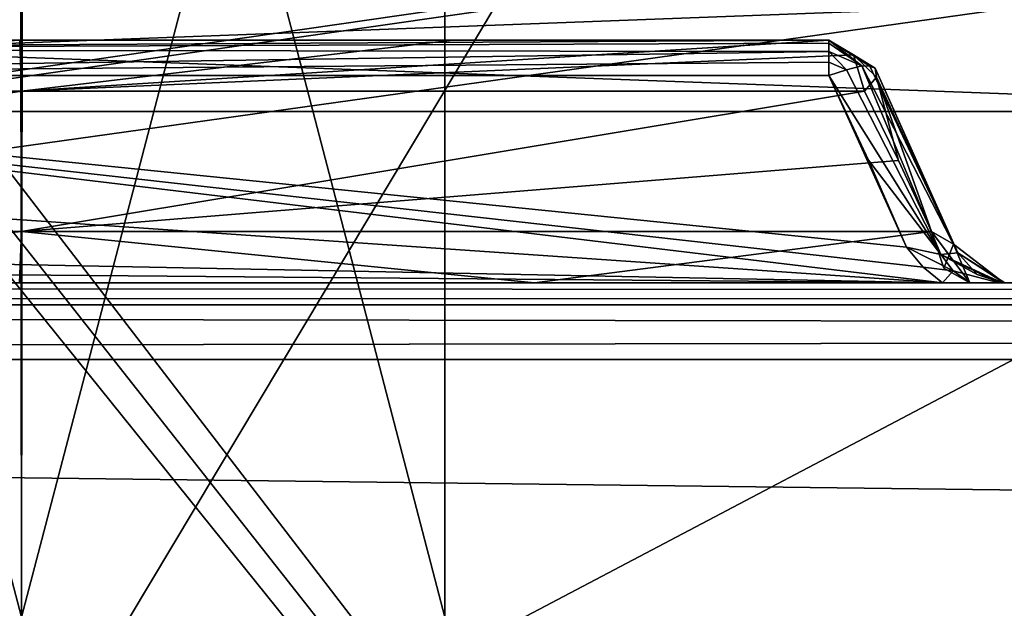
# Model space of a CAD drawing. Header units: inches. Extents: x -9.1 to 9.1, y -1.6 to 4.3.
# Tile 389 of 656: x -5.5 to -5.318, y -1.228 to -1.119. Entities that reach past the tile are written whole.
import ezdxf

# ---------------------------------------------------------------- set-up
doc = ezdxf.new("R2010")
doc.units = ezdxf.units.IN
doc.header["$LTSCALE"] = 65.185185
doc.header["$MEASUREMENT"] = 0
for name, color, linetype in [('11326', 7, 'CONTINUOUS'), ('11327', 7, 'CONTINUOUS'), ('11328', 7, 'CONTINUOUS'), ('11332', 7, 'CONTINUOUS'), ('11333', 7, 'CONTINUOUS'), ('11334', 7, 'CONTINUOUS'), ('11335', 7, 'CONTINUOUS'), ('11336', 7, 'CONTINUOUS'), ('11337', 7, 'CONTINUOUS'), ('11340', 7, 'CONTINUOUS'), ('11341', 7, 'CONTINUOUS'), ('11342', 7, 'CONTINUOUS'), ('11380', 7, 'CONTINUOUS'), ('11388', 7, 'CONTINUOUS'), ('11389', 7, 'CONTINUOUS'), ('11397', 7, 'CONTINUOUS'), ('12232', 7, 'CONTINUOUS'), ('12233', 7, 'CONTINUOUS'), ('12234', 7, 'CONTINUOUS'), ('12238', 7, 'CONTINUOUS'), ('12239', 7, 'CONTINUOUS'), ('12240', 7, 'CONTINUOUS'), ('12241', 7, 'CONTINUOUS'), ('12242', 7, 'CONTINUOUS'), ('12243', 7, 'CONTINUOUS'), ('12246', 7, 'CONTINUOUS'), ('12247', 7, 'CONTINUOUS'), ('12248', 7, 'CONTINUOUS'), ('12286', 7, 'CONTINUOUS'), ('12294', 7, 'CONTINUOUS'), ('12295', 7, 'CONTINUOUS'), ('12303', 7, 'CONTINUOUS'), ('440', 7, 'CONTINUOUS'), ('664', 7, 'CONTINUOUS'), ('6817', 7, 'CONTINUOUS'), ('6830', 7, 'CONTINUOUS'), ('7359', 7, 'CONTINUOUS'), ('7375', 7, 'CONTINUOUS'), ('7394', 7, 'CONTINUOUS'), ('7618', 7, 'CONTINUOUS'), ('9427', 7, 'CONTINUOUS'), ('9428', 7, 'CONTINUOUS'), ('9448', 7, 'CONTINUOUS'), ('9449', 7, 'CONTINUOUS')]:
    doc.layers.add(name, color=color, linetype=linetype)

msp = doc.modelspace()

# ---------------------------------------------------------------- linework, layer by layer
at = {"layer": '11326', "linetype": 'CONTINUOUS'}
for points in [[(-0.75158, -1.168, 0.38407), (-7.24842, -1.168, 0.38407), (-2.40485, -1.168, 1.57305), (-0.75158, -1.168, 0.38407)], [(-2.40485, -1.168, 1.57305), (-7.24842, -1.168, 0.38407), (-2.50037, -1.168, 1.55399), (-2.40485, -1.168, 1.57305)], [(-2.50037, -1.168, 1.55399), (-7.24842, -1.168, 0.38407), (-2.59553, -1.168, 1.57321), (-2.50037, -1.168, 1.55399)], [(-2.59553, -1.168, 1.57321), (-7.24842, -1.168, 0.38407), (-2.67596, -1.168, 1.62764), (-2.59553, -1.168, 1.57321)], [(-2.67596, -1.168, 1.62764), (-7.24842, -1.168, 0.38407), (-2.68223, -1.168, 1.63833), (-2.67596, -1.168, 1.62764)], [(-2.68223, -1.168, 1.63833), (-7.24842, -1.168, 0.38407), (-2.68241, -1.168, 1.64888), (-2.68223, -1.168, 1.63833)], [(-2.68241, -1.168, 1.64888), (-7.24842, -1.168, 0.38407), (-5.40485, -1.168, 1.57305), (-2.68241, -1.168, 1.64888)], [(-5.40485, -1.168, 1.57305), (-7.24842, -1.168, 0.38407), (-5.50037, -1.168, 1.55399), (-5.40485, -1.168, 1.57305)], [(-7.24842, -1.168, 3.21788), (-0.75158, -1.168, 3.21788), (-5.91136, -1.168, 1.8495), (-7.24842, -1.168, 3.21788)], [(-5.91136, -1.168, 1.8495), (-0.75158, -1.168, 3.21788), (-5.85532, -1.168, 1.82311), (-5.91136, -1.168, 1.8495)], [(-5.85532, -1.168, 1.82311), (-0.75158, -1.168, 3.21788), (-5.8506, -1.168, 1.81194), (-5.85532, -1.168, 1.82311)], [(-0.75158, -1.168, 3.21788), (-5.8489, -1.168, 1.80097), (-5.8506, -1.168, 1.81194), (-0.75158, -1.168, 3.21788)], [(-5.8489, -1.168, 1.80097), (-0.75158, -1.168, 3.21788), (-5.676, -1.168, 1.65463), (-5.8489, -1.168, 1.80097)], [(-5.676, -1.168, 1.65463), (-0.75158, -1.168, 3.21788), (-5.67082, -1.168, 1.65554), (-5.676, -1.168, 1.65463)], [(-0.75158, -1.168, 3.21788), (-5.32918, -1.168, 1.65554), (-5.67082, -1.168, 1.65554), (-0.75158, -1.168, 3.21788)], [(-5.32405, -1.168, 1.62762), (-2.68241, -1.168, 1.64888), (-5.40485, -1.168, 1.57305), (-5.32405, -1.168, 1.62762)], [(-5.32918, -1.168, 1.65554), (-0.75158, -1.168, 3.21788), (-5.32399, -1.168, 1.65462), (-5.32918, -1.168, 1.65554)], [(-5.31778, -1.168, 1.63819), (-2.68241, -1.168, 1.64888), (-5.32405, -1.168, 1.62762), (-5.31778, -1.168, 1.63819)], [(-5.32399, -1.168, 1.65462), (-0.75158, -1.168, 3.21788), (-5.31864, -1.168, 1.65207), (-5.32399, -1.168, 1.65462)], [(-5.31864, -1.168, 1.65207), (-0.75158, -1.168, 3.21788), (-5.31809, -1.168, 1.65052), (-5.31864, -1.168, 1.65207)], [(-5.31809, -1.168, 1.65052), (-0.75158, -1.168, 3.21788), (-5.31759, -1.168, 1.64888), (-5.31809, -1.168, 1.65052)], [(-5.31759, -1.168, 1.64888), (-2.68241, -1.168, 1.64888), (-5.31778, -1.168, 1.63819), (-5.31759, -1.168, 1.64888)]]:
    msp.add_3dface(points, dxfattribs=at)
at = {"layer": '11327', "linetype": 'CONTINUOUS'}
for points in [[(-5.33583, -1.16142, 1.65315), (-5.33272, -1.16512, 1.65449), (-5.32716, -1.16579, 1.65318), (-5.33583, -1.16142, 1.65315)], [(-5.33272, -1.16512, 1.65449), (-5.32918, -1.168, 1.65554), (-5.32716, -1.16579, 1.65318), (-5.33272, -1.16512, 1.65449)], [(-5.32918, -1.168, 1.65554), (-5.32399, -1.168, 1.65462), (-5.32716, -1.16579, 1.65318), (-5.32918, -1.168, 1.65554)], [(-5.32399, -1.168, 1.65462), (-5.31864, -1.168, 1.65207), (-5.32716, -1.16579, 1.65318), (-5.32399, -1.168, 1.65462)]]:
    msp.add_3dface(points, dxfattribs=at)
at = {"layer": '11328', "linetype": 'CONTINUOUS'}
for points in [[(-5.65726, -1.14555, 1.64737), (-5.32918, -1.168, 1.65554), (-5.64974, -1.12958, 1.64156), (-5.65726, -1.14555, 1.64737)], [(-5.32918, -1.168, 1.65554), (-5.33272, -1.16512, 1.65449), (-5.64974, -1.12958, 1.64156), (-5.32918, -1.168, 1.65554)], [(-5.64974, -1.12958, 1.64156), (-5.33583, -1.16142, 1.65315), (-5.35026, -1.12958, 1.64156), (-5.64974, -1.12958, 1.64156)], [(-5.33272, -1.16512, 1.65449), (-5.33583, -1.16142, 1.65315), (-5.64974, -1.12958, 1.64156), (-5.33272, -1.16512, 1.65449)], [(-5.35026, -1.12958, 1.64156), (-5.33583, -1.16142, 1.65315), (-5.34289, -1.14525, 1.64726), (-5.35026, -1.12958, 1.64156)], [(-5.66417, -1.16142, 1.65315), (-5.32918, -1.168, 1.65554), (-5.65726, -1.14555, 1.64737), (-5.66417, -1.16142, 1.65315)], [(-5.66728, -1.1651, 1.65449), (-5.32918, -1.168, 1.65554), (-5.66417, -1.16142, 1.65315), (-5.66728, -1.1651, 1.65449)], [(-5.67082, -1.168, 1.65554), (-5.32918, -1.168, 1.65554), (-5.66728, -1.1651, 1.65449), (-5.67082, -1.168, 1.65554)]]:
    msp.add_3dface(points, dxfattribs=at)
at = {"layer": '11332', "linetype": 'CONTINUOUS'}
for points in [[(-5.59553, -1.168, 1.57321), (-5.67596, -1.168, 1.62764), (-5.5, -1.15852, 1.56397), (-5.59553, -1.168, 1.57321)], [(-5.67596, -1.168, 1.62764), (-5.67103, -1.16525, 1.63246), (-5.5, -1.15852, 1.56397), (-5.67596, -1.168, 1.62764)], [(-5.67103, -1.16525, 1.63246), (-5.66882, -1.15852, 1.63463), (-5.5, -1.15852, 1.56397), (-5.67103, -1.16525, 1.63246)], [(-5.50037, -1.168, 1.55399), (-5.59553, -1.168, 1.57321), (-5.5, -1.15852, 1.56397), (-5.50037, -1.168, 1.55399)], [(-5.40485, -1.168, 1.57305), (-5.50037, -1.168, 1.55399), (-5.5, -1.15852, 1.56397), (-5.40485, -1.168, 1.57305)], [(-5.33118, -1.15852, 1.63463), (-5.40485, -1.168, 1.57305), (-5.5, -1.15852, 1.56397), (-5.33118, -1.15852, 1.63463)], [(-5.32405, -1.168, 1.62762), (-5.40485, -1.168, 1.57305), (-5.33118, -1.15852, 1.63463), (-5.32405, -1.168, 1.62762)], [(-5.32893, -1.16531, 1.63242), (-5.32405, -1.168, 1.62762), (-5.33118, -1.15852, 1.63463), (-5.32893, -1.16531, 1.63242)]]:
    msp.add_3dface(points, dxfattribs=at)
at = {"layer": '11333', "linetype": 'CONTINUOUS'}
for points in [[(-5.32893, -1.16531, 1.63242), (-5.33118, -1.15852, 1.63463), (-5.32713, -1.16086, 1.64053), (-5.32893, -1.16531, 1.63242)], [(-5.32405, -1.168, 1.62762), (-5.32893, -1.16531, 1.63242), (-5.32713, -1.16086, 1.64053), (-5.32405, -1.168, 1.62762)], [(-5.31778, -1.168, 1.63819), (-5.32405, -1.168, 1.62762), (-5.32713, -1.16086, 1.64053), (-5.31778, -1.168, 1.63819)], [(-5.32628, -1.16243, 1.64668), (-5.31778, -1.168, 1.63819), (-5.32713, -1.16086, 1.64053), (-5.32628, -1.16243, 1.64668)], [(-5.31759, -1.168, 1.64888), (-5.31778, -1.168, 1.63819), (-5.32628, -1.16243, 1.64668), (-5.31759, -1.168, 1.64888)], [(-5.3227, -1.16649, 1.64759), (-5.31759, -1.168, 1.64888), (-5.32628, -1.16243, 1.64668), (-5.3227, -1.16649, 1.64759)]]:
    msp.add_3dface(points, dxfattribs=at)
at = {"layer": '11334', "linetype": 'CONTINUOUS'}
for points in [[(-5.33583, -1.16142, 1.65315), (-5.32716, -1.16579, 1.65318), (-5.32947, -1.16274, 1.65179), (-5.33583, -1.16142, 1.65315)], [(-5.3227, -1.16649, 1.64759), (-5.32628, -1.16243, 1.64668), (-5.32947, -1.16274, 1.65179), (-5.3227, -1.16649, 1.64759)], [(-5.31864, -1.168, 1.65207), (-5.31809, -1.168, 1.65052), (-5.32947, -1.16274, 1.65179), (-5.31864, -1.168, 1.65207)], [(-5.32716, -1.16579, 1.65318), (-5.31864, -1.168, 1.65207), (-5.32947, -1.16274, 1.65179), (-5.32716, -1.16579, 1.65318)], [(-5.31809, -1.168, 1.65052), (-5.3227, -1.16649, 1.64759), (-5.32947, -1.16274, 1.65179), (-5.31809, -1.168, 1.65052)], [(-5.31809, -1.168, 1.65052), (-5.31759, -1.168, 1.64888), (-5.3227, -1.16649, 1.64759), (-5.31809, -1.168, 1.65052)]]:
    msp.add_3dface(points, dxfattribs=at)
at = {"layer": '11335', "linetype": 'CONTINUOUS'}
for points in [[(-5.35026, -1.12958, 1.64156), (-5.32947, -1.16274, 1.65179), (-5.34696, -1.12849, 1.64045), (-5.35026, -1.12958, 1.64156)], [(-5.34696, -1.12849, 1.64045), (-5.32947, -1.16274, 1.65179), (-5.3441, -1.12779, 1.63808), (-5.34696, -1.12849, 1.64045)], [(-5.3441, -1.12779, 1.63808), (-5.32628, -1.16243, 1.64668), (-5.34261, -1.12783, 1.636), (-5.3441, -1.12779, 1.63808)], [(-5.32947, -1.16274, 1.65179), (-5.32628, -1.16243, 1.64668), (-5.3441, -1.12779, 1.63808), (-5.32947, -1.16274, 1.65179)], [(-5.34261, -1.12783, 1.636), (-5.32628, -1.16243, 1.64668), (-5.34162, -1.12823, 1.63378), (-5.34261, -1.12783, 1.636)], [(-5.34162, -1.12823, 1.63378), (-5.32713, -1.16086, 1.64053), (-5.34139, -1.12989, 1.62875), (-5.34162, -1.12823, 1.63378)], [(-5.32628, -1.16243, 1.64668), (-5.32713, -1.16086, 1.64053), (-5.34162, -1.12823, 1.63378), (-5.32628, -1.16243, 1.64668)], [(-5.35026, -1.12958, 1.64156), (-5.34289, -1.14525, 1.64726), (-5.32947, -1.16274, 1.65179), (-5.35026, -1.12958, 1.64156)], [(-5.34363, -1.13248, 1.62469), (-5.34139, -1.12989, 1.62875), (-5.3373, -1.14532, 1.6296), (-5.34363, -1.13248, 1.62469)], [(-5.34139, -1.12989, 1.62875), (-5.33118, -1.15852, 1.63463), (-5.3373, -1.14532, 1.6296), (-5.34139, -1.12989, 1.62875)], [(-5.32713, -1.16086, 1.64053), (-5.33118, -1.15852, 1.63463), (-5.34139, -1.12989, 1.62875), (-5.32713, -1.16086, 1.64053)], [(-5.34289, -1.14525, 1.64726), (-5.33583, -1.16142, 1.65315), (-5.32947, -1.16274, 1.65179), (-5.34289, -1.14525, 1.64726)]]:
    msp.add_3dface(points, dxfattribs=at)
at = {"layer": '11336', "linetype": 'CONTINUOUS'}
for points in [[(-5.35026, -1.123, 1.63216), (-5.34162, -1.12823, 1.63378), (-5.34569, -1.12575, 1.62701), (-5.35026, -1.123, 1.63216)], [(-5.34261, -1.12783, 1.636), (-5.34162, -1.12823, 1.63378), (-5.35026, -1.123, 1.63216), (-5.34261, -1.12783, 1.636)], [(-5.35026, -1.12355, 1.63545), (-5.3441, -1.12779, 1.63808), (-5.35026, -1.123, 1.63216), (-5.35026, -1.12355, 1.63545)], [(-5.3441, -1.12779, 1.63808), (-5.34261, -1.12783, 1.636), (-5.35026, -1.123, 1.63216), (-5.3441, -1.12779, 1.63808)], [(-5.35026, -1.12509, 1.63829), (-5.3441, -1.12779, 1.63808), (-5.35026, -1.12355, 1.63545), (-5.35026, -1.12509, 1.63829)], [(-5.35026, -1.12707, 1.64021), (-5.34696, -1.12849, 1.64045), (-5.35026, -1.12509, 1.63829), (-5.35026, -1.12707, 1.64021)], [(-5.34696, -1.12849, 1.64045), (-5.3441, -1.12779, 1.63808), (-5.35026, -1.12509, 1.63829), (-5.34696, -1.12849, 1.64045)], [(-5.34139, -1.12989, 1.62875), (-5.34363, -1.13248, 1.62469), (-5.34569, -1.12575, 1.62701), (-5.34139, -1.12989, 1.62875)], [(-5.34162, -1.12823, 1.63378), (-5.34139, -1.12989, 1.62875), (-5.34569, -1.12575, 1.62701), (-5.34162, -1.12823, 1.63378)], [(-5.35026, -1.12958, 1.64156), (-5.34696, -1.12849, 1.64045), (-5.35026, -1.12707, 1.64021), (-5.35026, -1.12958, 1.64156)]]:
    msp.add_3dface(points, dxfattribs=at)
at = {"layer": '11337', "linetype": 'CONTINUOUS'}
for points in [[(-5.64974, -1.12473, 1.63778), (-5.35026, -1.123, 1.63216), (-5.64974, -1.123, 1.63216), (-5.64974, -1.12473, 1.63778)], [(-5.35026, -1.12355, 1.63545), (-5.35026, -1.123, 1.63216), (-5.64974, -1.12473, 1.63778), (-5.35026, -1.12355, 1.63545)], [(-5.35026, -1.12509, 1.63829), (-5.35026, -1.12355, 1.63545), (-5.64974, -1.12473, 1.63778), (-5.35026, -1.12509, 1.63829)], [(-5.64974, -1.12958, 1.64156), (-5.35026, -1.12509, 1.63829), (-5.64974, -1.12473, 1.63778), (-5.64974, -1.12958, 1.64156)], [(-5.64974, -1.12958, 1.64156), (-5.35026, -1.12707, 1.64021), (-5.35026, -1.12509, 1.63829), (-5.64974, -1.12958, 1.64156)], [(-5.64974, -1.12958, 1.64156), (-5.35026, -1.12958, 1.64156), (-5.35026, -1.12707, 1.64021), (-5.64974, -1.12958, 1.64156)]]:
    msp.add_3dface(points, dxfattribs=at)
at = {"layer": '11340', "linetype": 'CONTINUOUS'}
for points in [[(-5.66882, -1.15852, 1.63463), (-5.65637, -1.13248, 1.62469), (-5.5, -1.13248, 1.56534), (-5.66882, -1.15852, 1.63463)], [(-5.5, -1.15852, 1.56397), (-5.66882, -1.15852, 1.63463), (-5.5, -1.13248, 1.56534), (-5.5, -1.15852, 1.56397)], [(-5.34363, -1.13248, 1.62469), (-5.5, -1.15852, 1.56397), (-5.5, -1.13248, 1.56534), (-5.34363, -1.13248, 1.62469)], [(-5.5, -1.15852, 1.56397), (-5.34363, -1.13248, 1.62469), (-5.3373, -1.14532, 1.6296), (-5.5, -1.15852, 1.56397)], [(-5.33118, -1.15852, 1.63463), (-5.5, -1.15852, 1.56397), (-5.3373, -1.14532, 1.6296), (-5.33118, -1.15852, 1.63463)]]:
    msp.add_3dface(points, dxfattribs=at)
at = {"layer": '11341', "linetype": 'CONTINUOUS'}
for points in [[(-5.50034, -1.123, 1.57532), (-5.65637, -1.13248, 1.62469), (-5.58023, -1.123, 1.59009), (-5.50034, -1.123, 1.57532)], [(-5.5, -1.13248, 1.56534), (-5.65637, -1.13248, 1.62469), (-5.50034, -1.123, 1.57532), (-5.5, -1.13248, 1.56534)], [(-5.5, -1.13248, 1.56534), (-5.50034, -1.123, 1.57532), (-5.42008, -1.123, 1.58997), (-5.5, -1.13248, 1.56534)], [(-5.35026, -1.123, 1.63216), (-5.5, -1.13248, 1.56534), (-5.42008, -1.123, 1.58997), (-5.35026, -1.123, 1.63216)], [(-5.35026, -1.123, 1.63216), (-5.34569, -1.12575, 1.62701), (-5.5, -1.13248, 1.56534), (-5.35026, -1.123, 1.63216)], [(-5.34569, -1.12575, 1.62701), (-5.34363, -1.13248, 1.62469), (-5.5, -1.13248, 1.56534), (-5.34569, -1.12575, 1.62701)]]:
    msp.add_3dface(points, dxfattribs=at)
at = {"layer": '11342', "linetype": 'CONTINUOUS'}
for points in [[(-5.64974, -1.123, 1.63216), (-5.35026, -1.123, 1.63216), (-5.58023, -1.123, 1.59009), (-5.64974, -1.123, 1.63216)], [(-5.35026, -1.123, 1.63216), (-5.50034, -1.123, 1.57532), (-5.58023, -1.123, 1.59009), (-5.35026, -1.123, 1.63216)], [(-5.50034, -1.123, 1.57532), (-5.35026, -1.123, 1.63216), (-5.42008, -1.123, 1.58997), (-5.50034, -1.123, 1.57532)]]:
    msp.add_3dface(points, dxfattribs=at)
at = {"layer": '11380', "linetype": 'CONTINUOUS'}
for points in [[(-0.75158, -1.168, 3.21788), (-7.24842, -1.168, 3.21788), (-7.24843, -1.17212, 3.2282), (-0.75158, -1.168, 3.21788)], [(-0.75158, -1.168, 3.21788), (-7.24843, -1.17212, 3.2282), (-0.75157, -1.17212, 3.2282), (-0.75158, -1.168, 3.21788)], [(-7.24843, -1.17212, 3.2282), (-7.24843, -1.18221, 3.23285), (-0.75157, -1.17212, 3.2282), (-7.24843, -1.17212, 3.2282)], [(-0.75157, -1.17212, 3.2282), (-7.24843, -1.18221, 3.23285), (-0.75157, -1.18221, 3.23285), (-0.75157, -1.17212, 3.2282)]]:
    msp.add_3dface(points, dxfattribs=at)
at = {"layer": '11388', "linetype": 'CONTINUOUS'}
for points in [[(-7.24843, -1.17212, 0.37375), (-7.24842, -1.168, 0.38407), (-0.75157, -1.17212, 0.37375), (-7.24843, -1.17212, 0.37375)], [(-7.24842, -1.168, 0.38407), (-0.75158, -1.168, 0.38407), (-0.75157, -1.17212, 0.37375), (-7.24842, -1.168, 0.38407)], [(-7.24843, -1.18221, 0.36909), (-7.24843, -1.17212, 0.37375), (-0.75157, -1.18221, 0.36909), (-7.24843, -1.18221, 0.36909)], [(-7.24843, -1.17212, 0.37375), (-0.75157, -1.17212, 0.37375), (-0.75157, -1.18221, 0.36909), (-7.24843, -1.17212, 0.37375)]]:
    msp.add_3dface(points, dxfattribs=at)
at = {"layer": '11389', "linetype": 'CONTINUOUS'}
for points in [[(-7.24843, -1.18221, 0.36909), (-0.75157, -1.18221, 0.36909), (-7.2502, -1.26379, 0.36482), (-7.24843, -1.18221, 0.36909)], [(-7.2502, -1.26379, 0.36482), (-0.75157, -1.18221, 0.36909), (-0.7498, -1.26379, 0.36482), (-7.2502, -1.26379, 0.36482)]]:
    msp.add_3dface(points, dxfattribs=at)
at = {"layer": '11397', "linetype": 'CONTINUOUS'}
for points in [[(-7.24843, -1.18221, 3.23285), (-7.2502, -1.26379, 3.23713), (-0.7498, -1.26379, 3.23713), (-7.24843, -1.18221, 3.23285)], [(-0.75157, -1.18221, 3.23285), (-7.24843, -1.18221, 3.23285), (-0.7498, -1.26379, 3.23713), (-0.75157, -1.18221, 3.23285)]]:
    msp.add_3dface(points, dxfattribs=at)
at = {"layer": '12232', "linetype": 'CONTINUOUS'}
for points in [[(-0.75158, -1.168, -3.21593), (-7.24842, -1.168, -3.21593), (-2.40485, -1.168, -2.02695), (-0.75158, -1.168, -3.21593)], [(-2.40485, -1.168, -2.02695), (-7.24842, -1.168, -3.21593), (-2.50037, -1.168, -2.04601), (-2.40485, -1.168, -2.02695)], [(-2.50037, -1.168, -2.04601), (-7.24842, -1.168, -3.21593), (-2.59553, -1.168, -2.02679), (-2.50037, -1.168, -2.04601)], [(-2.59553, -1.168, -2.02679), (-7.24842, -1.168, -3.21593), (-2.67596, -1.168, -1.97236), (-2.59553, -1.168, -2.02679)], [(-2.67596, -1.168, -1.97236), (-7.24842, -1.168, -3.21593), (-2.68223, -1.168, -1.96167), (-2.67596, -1.168, -1.97236)], [(-2.68223, -1.168, -1.96167), (-7.24842, -1.168, -3.21593), (-2.68241, -1.168, -1.95112), (-2.68223, -1.168, -1.96167)], [(-2.68241, -1.168, -1.95112), (-7.24842, -1.168, -3.21593), (-5.40485, -1.168, -2.02695), (-2.68241, -1.168, -1.95112)], [(-5.40485, -1.168, -2.02695), (-7.24842, -1.168, -3.21593), (-5.50037, -1.168, -2.04601), (-5.40485, -1.168, -2.02695)], [(-7.24842, -1.168, -0.38212), (-0.75158, -1.168, -0.38212), (-5.91136, -1.168, -1.7505), (-7.24842, -1.168, -0.38212)], [(-5.91136, -1.168, -1.7505), (-0.75158, -1.168, -0.38212), (-5.85532, -1.168, -1.77689), (-5.91136, -1.168, -1.7505)], [(-5.85532, -1.168, -1.77689), (-0.75158, -1.168, -0.38212), (-5.8506, -1.168, -1.78806), (-5.85532, -1.168, -1.77689)], [(-0.75158, -1.168, -0.38212), (-5.8489, -1.168, -1.79903), (-5.8506, -1.168, -1.78806), (-0.75158, -1.168, -0.38212)], [(-5.8489, -1.168, -1.79903), (-0.75158, -1.168, -0.38212), (-5.676, -1.168, -1.94537), (-5.8489, -1.168, -1.79903)], [(-5.676, -1.168, -1.94537), (-0.75158, -1.168, -0.38212), (-5.67082, -1.168, -1.94446), (-5.676, -1.168, -1.94537)], [(-0.75158, -1.168, -0.38212), (-5.32918, -1.168, -1.94446), (-5.67082, -1.168, -1.94446), (-0.75158, -1.168, -0.38212)], [(-5.32405, -1.168, -1.97238), (-2.68241, -1.168, -1.95112), (-5.40485, -1.168, -2.02695), (-5.32405, -1.168, -1.97238)], [(-5.32918, -1.168, -1.94446), (-0.75158, -1.168, -0.38212), (-5.32399, -1.168, -1.94538), (-5.32918, -1.168, -1.94446)], [(-5.31778, -1.168, -1.96181), (-2.68241, -1.168, -1.95112), (-5.32405, -1.168, -1.97238), (-5.31778, -1.168, -1.96181)], [(-5.32399, -1.168, -1.94538), (-0.75158, -1.168, -0.38212), (-5.31864, -1.168, -1.94793), (-5.32399, -1.168, -1.94538)], [(-5.31864, -1.168, -1.94793), (-0.75158, -1.168, -0.38212), (-5.31809, -1.168, -1.94948), (-5.31864, -1.168, -1.94793)], [(-5.31809, -1.168, -1.94948), (-0.75158, -1.168, -0.38212), (-5.31759, -1.168, -1.95112), (-5.31809, -1.168, -1.94948)], [(-5.31759, -1.168, -1.95112), (-2.68241, -1.168, -1.95112), (-5.31778, -1.168, -1.96181), (-5.31759, -1.168, -1.95112)]]:
    msp.add_3dface(points, dxfattribs=at)
at = {"layer": '12233', "linetype": 'CONTINUOUS'}
for points in [[(-5.33583, -1.16142, -1.94685), (-5.33272, -1.16512, -1.94551), (-5.32716, -1.16579, -1.94682), (-5.33583, -1.16142, -1.94685)], [(-5.33272, -1.16512, -1.94551), (-5.32918, -1.168, -1.94446), (-5.32716, -1.16579, -1.94682), (-5.33272, -1.16512, -1.94551)], [(-5.32918, -1.168, -1.94446), (-5.32399, -1.168, -1.94538), (-5.32716, -1.16579, -1.94682), (-5.32918, -1.168, -1.94446)], [(-5.32399, -1.168, -1.94538), (-5.31864, -1.168, -1.94793), (-5.32716, -1.16579, -1.94682), (-5.32399, -1.168, -1.94538)]]:
    msp.add_3dface(points, dxfattribs=at)
at = {"layer": '12234', "linetype": 'CONTINUOUS'}
for points in [[(-5.65726, -1.14555, -1.95263), (-5.32918, -1.168, -1.94446), (-5.64974, -1.12958, -1.95844), (-5.65726, -1.14555, -1.95263)], [(-5.32918, -1.168, -1.94446), (-5.33272, -1.16512, -1.94551), (-5.64974, -1.12958, -1.95844), (-5.32918, -1.168, -1.94446)], [(-5.64974, -1.12958, -1.95844), (-5.33583, -1.16142, -1.94685), (-5.35026, -1.12958, -1.95844), (-5.64974, -1.12958, -1.95844)], [(-5.33272, -1.16512, -1.94551), (-5.33583, -1.16142, -1.94685), (-5.64974, -1.12958, -1.95844), (-5.33272, -1.16512, -1.94551)], [(-5.35026, -1.12958, -1.95844), (-5.33583, -1.16142, -1.94685), (-5.34289, -1.14525, -1.95274), (-5.35026, -1.12958, -1.95844)], [(-5.66417, -1.16142, -1.94685), (-5.32918, -1.168, -1.94446), (-5.65726, -1.14555, -1.95263), (-5.66417, -1.16142, -1.94685)], [(-5.66728, -1.1651, -1.94551), (-5.32918, -1.168, -1.94446), (-5.66417, -1.16142, -1.94685), (-5.66728, -1.1651, -1.94551)], [(-5.67082, -1.168, -1.94446), (-5.32918, -1.168, -1.94446), (-5.66728, -1.1651, -1.94551), (-5.67082, -1.168, -1.94446)]]:
    msp.add_3dface(points, dxfattribs=at)
at = {"layer": '12238', "linetype": 'CONTINUOUS'}
for points in [[(-5.59553, -1.168, -2.02679), (-5.67596, -1.168, -1.97236), (-5.5, -1.15852, -2.03603), (-5.59553, -1.168, -2.02679)], [(-5.67596, -1.168, -1.97236), (-5.67103, -1.16525, -1.96754), (-5.5, -1.15852, -2.03603), (-5.67596, -1.168, -1.97236)], [(-5.67103, -1.16525, -1.96754), (-5.66882, -1.15852, -1.96537), (-5.5, -1.15852, -2.03603), (-5.67103, -1.16525, -1.96754)], [(-5.50037, -1.168, -2.04601), (-5.59553, -1.168, -2.02679), (-5.5, -1.15852, -2.03603), (-5.50037, -1.168, -2.04601)], [(-5.40485, -1.168, -2.02695), (-5.50037, -1.168, -2.04601), (-5.5, -1.15852, -2.03603), (-5.40485, -1.168, -2.02695)], [(-5.33118, -1.15852, -1.96537), (-5.40485, -1.168, -2.02695), (-5.5, -1.15852, -2.03603), (-5.33118, -1.15852, -1.96537)], [(-5.32405, -1.168, -1.97238), (-5.40485, -1.168, -2.02695), (-5.33118, -1.15852, -1.96537), (-5.32405, -1.168, -1.97238)], [(-5.32893, -1.16531, -1.96758), (-5.32405, -1.168, -1.97238), (-5.33118, -1.15852, -1.96537), (-5.32893, -1.16531, -1.96758)]]:
    msp.add_3dface(points, dxfattribs=at)
at = {"layer": '12239', "linetype": 'CONTINUOUS'}
for points in [[(-5.32893, -1.16531, -1.96758), (-5.33118, -1.15852, -1.96537), (-5.32713, -1.16086, -1.95947), (-5.32893, -1.16531, -1.96758)], [(-5.32405, -1.168, -1.97238), (-5.32893, -1.16531, -1.96758), (-5.32713, -1.16086, -1.95947), (-5.32405, -1.168, -1.97238)], [(-5.31778, -1.168, -1.96181), (-5.32405, -1.168, -1.97238), (-5.32713, -1.16086, -1.95947), (-5.31778, -1.168, -1.96181)], [(-5.32628, -1.16243, -1.95332), (-5.31778, -1.168, -1.96181), (-5.32713, -1.16086, -1.95947), (-5.32628, -1.16243, -1.95332)], [(-5.31759, -1.168, -1.95112), (-5.31778, -1.168, -1.96181), (-5.32628, -1.16243, -1.95332), (-5.31759, -1.168, -1.95112)], [(-5.3227, -1.16649, -1.95241), (-5.31759, -1.168, -1.95112), (-5.32628, -1.16243, -1.95332), (-5.3227, -1.16649, -1.95241)]]:
    msp.add_3dface(points, dxfattribs=at)
at = {"layer": '12240', "linetype": 'CONTINUOUS'}
for points in [[(-5.33583, -1.16142, -1.94685), (-5.32716, -1.16579, -1.94682), (-5.32947, -1.16274, -1.94821), (-5.33583, -1.16142, -1.94685)], [(-5.3227, -1.16649, -1.95241), (-5.32628, -1.16243, -1.95332), (-5.32947, -1.16274, -1.94821), (-5.3227, -1.16649, -1.95241)], [(-5.31864, -1.168, -1.94793), (-5.31809, -1.168, -1.94948), (-5.32947, -1.16274, -1.94821), (-5.31864, -1.168, -1.94793)], [(-5.32716, -1.16579, -1.94682), (-5.31864, -1.168, -1.94793), (-5.32947, -1.16274, -1.94821), (-5.32716, -1.16579, -1.94682)], [(-5.31809, -1.168, -1.94948), (-5.3227, -1.16649, -1.95241), (-5.32947, -1.16274, -1.94821), (-5.31809, -1.168, -1.94948)], [(-5.31809, -1.168, -1.94948), (-5.31759, -1.168, -1.95112), (-5.3227, -1.16649, -1.95241), (-5.31809, -1.168, -1.94948)]]:
    msp.add_3dface(points, dxfattribs=at)
at = {"layer": '12241', "linetype": 'CONTINUOUS'}
for points in [[(-5.35026, -1.12958, -1.95844), (-5.32947, -1.16274, -1.94821), (-5.34696, -1.12849, -1.95955), (-5.35026, -1.12958, -1.95844)], [(-5.34696, -1.12849, -1.95955), (-5.32947, -1.16274, -1.94821), (-5.3441, -1.12779, -1.96192), (-5.34696, -1.12849, -1.95955)], [(-5.3441, -1.12779, -1.96192), (-5.32628, -1.16243, -1.95332), (-5.34261, -1.12783, -1.964), (-5.3441, -1.12779, -1.96192)], [(-5.32947, -1.16274, -1.94821), (-5.32628, -1.16243, -1.95332), (-5.3441, -1.12779, -1.96192), (-5.32947, -1.16274, -1.94821)], [(-5.34261, -1.12783, -1.964), (-5.32628, -1.16243, -1.95332), (-5.34162, -1.12823, -1.96622), (-5.34261, -1.12783, -1.964)], [(-5.34162, -1.12823, -1.96622), (-5.32713, -1.16086, -1.95947), (-5.34139, -1.12989, -1.97125), (-5.34162, -1.12823, -1.96622)], [(-5.32628, -1.16243, -1.95332), (-5.32713, -1.16086, -1.95947), (-5.34162, -1.12823, -1.96622), (-5.32628, -1.16243, -1.95332)], [(-5.35026, -1.12958, -1.95844), (-5.34289, -1.14525, -1.95274), (-5.32947, -1.16274, -1.94821), (-5.35026, -1.12958, -1.95844)], [(-5.34363, -1.13248, -1.97531), (-5.34139, -1.12989, -1.97125), (-5.3373, -1.14532, -1.9704), (-5.34363, -1.13248, -1.97531)], [(-5.34139, -1.12989, -1.97125), (-5.33118, -1.15852, -1.96537), (-5.3373, -1.14532, -1.9704), (-5.34139, -1.12989, -1.97125)], [(-5.32713, -1.16086, -1.95947), (-5.33118, -1.15852, -1.96537), (-5.34139, -1.12989, -1.97125), (-5.32713, -1.16086, -1.95947)], [(-5.34289, -1.14525, -1.95274), (-5.33583, -1.16142, -1.94685), (-5.32947, -1.16274, -1.94821), (-5.34289, -1.14525, -1.95274)]]:
    msp.add_3dface(points, dxfattribs=at)
at = {"layer": '12242', "linetype": 'CONTINUOUS'}
for points in [[(-5.35026, -1.123, -1.96784), (-5.34162, -1.12823, -1.96622), (-5.34569, -1.12575, -1.97299), (-5.35026, -1.123, -1.96784)], [(-5.34261, -1.12783, -1.964), (-5.34162, -1.12823, -1.96622), (-5.35026, -1.123, -1.96784), (-5.34261, -1.12783, -1.964)], [(-5.35026, -1.12355, -1.96455), (-5.3441, -1.12779, -1.96192), (-5.35026, -1.123, -1.96784), (-5.35026, -1.12355, -1.96455)], [(-5.3441, -1.12779, -1.96192), (-5.34261, -1.12783, -1.964), (-5.35026, -1.123, -1.96784), (-5.3441, -1.12779, -1.96192)], [(-5.35026, -1.12509, -1.96171), (-5.3441, -1.12779, -1.96192), (-5.35026, -1.12355, -1.96455), (-5.35026, -1.12509, -1.96171)], [(-5.35026, -1.12707, -1.95979), (-5.34696, -1.12849, -1.95955), (-5.35026, -1.12509, -1.96171), (-5.35026, -1.12707, -1.95979)], [(-5.34696, -1.12849, -1.95955), (-5.3441, -1.12779, -1.96192), (-5.35026, -1.12509, -1.96171), (-5.34696, -1.12849, -1.95955)], [(-5.34139, -1.12989, -1.97125), (-5.34363, -1.13248, -1.97531), (-5.34569, -1.12575, -1.97299), (-5.34139, -1.12989, -1.97125)], [(-5.34162, -1.12823, -1.96622), (-5.34139, -1.12989, -1.97125), (-5.34569, -1.12575, -1.97299), (-5.34162, -1.12823, -1.96622)], [(-5.35026, -1.12958, -1.95844), (-5.34696, -1.12849, -1.95955), (-5.35026, -1.12707, -1.95979), (-5.35026, -1.12958, -1.95844)]]:
    msp.add_3dface(points, dxfattribs=at)
at = {"layer": '12243', "linetype": 'CONTINUOUS'}
for points in [[(-5.64974, -1.12473, -1.96222), (-5.35026, -1.123, -1.96784), (-5.64974, -1.123, -1.96784), (-5.64974, -1.12473, -1.96222)], [(-5.35026, -1.12355, -1.96455), (-5.35026, -1.123, -1.96784), (-5.64974, -1.12473, -1.96222), (-5.35026, -1.12355, -1.96455)], [(-5.35026, -1.12509, -1.96171), (-5.35026, -1.12355, -1.96455), (-5.64974, -1.12473, -1.96222), (-5.35026, -1.12509, -1.96171)], [(-5.64974, -1.12958, -1.95844), (-5.35026, -1.12509, -1.96171), (-5.64974, -1.12473, -1.96222), (-5.64974, -1.12958, -1.95844)], [(-5.64974, -1.12958, -1.95844), (-5.35026, -1.12707, -1.95979), (-5.35026, -1.12509, -1.96171), (-5.64974, -1.12958, -1.95844)], [(-5.64974, -1.12958, -1.95844), (-5.35026, -1.12958, -1.95844), (-5.35026, -1.12707, -1.95979), (-5.64974, -1.12958, -1.95844)]]:
    msp.add_3dface(points, dxfattribs=at)
at = {"layer": '12246', "linetype": 'CONTINUOUS'}
for points in [[(-5.66882, -1.15852, -1.96537), (-5.65637, -1.13248, -1.97531), (-5.5, -1.13248, -2.03466), (-5.66882, -1.15852, -1.96537)], [(-5.5, -1.15852, -2.03603), (-5.66882, -1.15852, -1.96537), (-5.5, -1.13248, -2.03466), (-5.5, -1.15852, -2.03603)], [(-5.34363, -1.13248, -1.97531), (-5.5, -1.15852, -2.03603), (-5.5, -1.13248, -2.03466), (-5.34363, -1.13248, -1.97531)], [(-5.5, -1.15852, -2.03603), (-5.34363, -1.13248, -1.97531), (-5.3373, -1.14532, -1.9704), (-5.5, -1.15852, -2.03603)], [(-5.33118, -1.15852, -1.96537), (-5.5, -1.15852, -2.03603), (-5.3373, -1.14532, -1.9704), (-5.33118, -1.15852, -1.96537)]]:
    msp.add_3dface(points, dxfattribs=at)
at = {"layer": '12247', "linetype": 'CONTINUOUS'}
for points in [[(-5.50034, -1.123, -2.02468), (-5.65637, -1.13248, -1.97531), (-5.58023, -1.123, -2.00991), (-5.50034, -1.123, -2.02468)], [(-5.5, -1.13248, -2.03466), (-5.65637, -1.13248, -1.97531), (-5.50034, -1.123, -2.02468), (-5.5, -1.13248, -2.03466)], [(-5.5, -1.13248, -2.03466), (-5.50034, -1.123, -2.02468), (-5.42008, -1.123, -2.01003), (-5.5, -1.13248, -2.03466)], [(-5.35026, -1.123, -1.96784), (-5.5, -1.13248, -2.03466), (-5.42008, -1.123, -2.01003), (-5.35026, -1.123, -1.96784)], [(-5.35026, -1.123, -1.96784), (-5.34569, -1.12575, -1.97299), (-5.5, -1.13248, -2.03466), (-5.35026, -1.123, -1.96784)], [(-5.34569, -1.12575, -1.97299), (-5.34363, -1.13248, -1.97531), (-5.5, -1.13248, -2.03466), (-5.34569, -1.12575, -1.97299)]]:
    msp.add_3dface(points, dxfattribs=at)
at = {"layer": '12248', "linetype": 'CONTINUOUS'}
for points in [[(-5.64974, -1.123, -1.96784), (-5.35026, -1.123, -1.96784), (-5.58023, -1.123, -2.00991), (-5.64974, -1.123, -1.96784)], [(-5.35026, -1.123, -1.96784), (-5.50034, -1.123, -2.02468), (-5.58023, -1.123, -2.00991), (-5.35026, -1.123, -1.96784)], [(-5.50034, -1.123, -2.02468), (-5.35026, -1.123, -1.96784), (-5.42008, -1.123, -2.01003), (-5.50034, -1.123, -2.02468)]]:
    msp.add_3dface(points, dxfattribs=at)
at = {"layer": '12286', "linetype": 'CONTINUOUS'}
for points in [[(-0.75158, -1.168, -0.38212), (-7.24842, -1.168, -0.38212), (-7.24843, -1.17212, -0.3718), (-0.75158, -1.168, -0.38212)], [(-0.75158, -1.168, -0.38212), (-7.24843, -1.17212, -0.3718), (-0.75157, -1.17212, -0.3718), (-0.75158, -1.168, -0.38212)], [(-7.24843, -1.17212, -0.3718), (-7.24843, -1.18221, -0.36715), (-0.75157, -1.17212, -0.3718), (-7.24843, -1.17212, -0.3718)], [(-0.75157, -1.17212, -0.3718), (-7.24843, -1.18221, -0.36715), (-0.75157, -1.18221, -0.36715), (-0.75157, -1.17212, -0.3718)]]:
    msp.add_3dface(points, dxfattribs=at)
at = {"layer": '12294', "linetype": 'CONTINUOUS'}
for points in [[(-7.24843, -1.17212, -3.22625), (-7.24842, -1.168, -3.21593), (-0.75157, -1.17212, -3.22625), (-7.24843, -1.17212, -3.22625)], [(-7.24842, -1.168, -3.21593), (-0.75158, -1.168, -3.21593), (-0.75157, -1.17212, -3.22625), (-7.24842, -1.168, -3.21593)], [(-7.24843, -1.18221, -3.23091), (-7.24843, -1.17212, -3.22625), (-0.75157, -1.18221, -3.23091), (-7.24843, -1.18221, -3.23091)], [(-7.24843, -1.17212, -3.22625), (-0.75157, -1.17212, -3.22625), (-0.75157, -1.18221, -3.23091), (-7.24843, -1.17212, -3.22625)]]:
    msp.add_3dface(points, dxfattribs=at)
at = {"layer": '12295', "linetype": 'CONTINUOUS'}
for points in [[(-7.24843, -1.18221, -3.23091), (-0.75157, -1.18221, -3.23091), (-7.2502, -1.26379, -3.23518), (-7.24843, -1.18221, -3.23091)], [(-7.2502, -1.26379, -3.23518), (-0.75157, -1.18221, -3.23091), (-0.7498, -1.26379, -3.23518), (-7.2502, -1.26379, -3.23518)]]:
    msp.add_3dface(points, dxfattribs=at)
at = {"layer": '12303', "linetype": 'CONTINUOUS'}
for points in [[(-7.24843, -1.18221, -0.36715), (-7.2502, -1.26379, -0.36287), (-0.7498, -1.26379, -0.36287), (-7.24843, -1.18221, -0.36715)], [(-0.75157, -1.18221, -0.36715), (-7.24843, -1.18221, -0.36715), (-0.7498, -1.26379, -0.36287), (-0.75157, -1.18221, -0.36715)]]:
    msp.add_3dface(points, dxfattribs=at)
at = {"layer": '440', "linetype": 'CONTINUOUS'}
for points in [[(-3.8937, -0.63817, -4.57874), (-8.57837, -1.57343, -4.62775), (-3.93883, -0.6167, -4.57761), (-3.8937, -0.63817, -4.57874)], [(-3.93883, -0.6167, -4.57761), (-8.57837, -1.57343, -4.62775), (-4.10631, -0.63806, -4.57873), (-3.93883, -0.6167, -4.57761)], [(-1.8937, -0.63816, -4.57874), (-8.57837, -1.57343, -4.62775), (-1.93879, -0.61674, -4.57762), (-1.8937, -0.63816, -4.57874)], [(-1.93879, -0.61674, -4.57762), (-8.57837, -1.57343, -4.62775), (-2.10631, -0.63806, -4.57873), (-1.93879, -0.61674, -4.57762)], [(3.12257, -0.63817, -4.57874), (-8.57837, -1.57343, -4.62775), (3.08294, -0.62193, -4.57789), (3.12257, -0.63817, -4.57874)], [(3.08294, -0.62193, -4.57789), (-8.57837, -1.57343, -4.62775), (2.87743, -0.63817, -4.57874), (3.08294, -0.62193, -4.57789)], [(-2.87743, -0.63817, -4.57874), (-8.57837, -1.57343, -4.62775), (-2.91706, -0.62193, -4.57789), (-2.87743, -0.63817, -4.57874)], [(-2.91706, -0.62193, -4.57789), (-8.57837, -1.57343, -4.62775), (-3.12257, -0.63817, -4.57874), (-2.91706, -0.62193, -4.57789)], [(-4.87743, -0.63817, -4.57874), (-8.57837, -1.57343, -4.62775), (-4.91706, -0.62193, -4.57789), (-4.87743, -0.63817, -4.57874)], [(-4.91706, -0.62193, -4.57789), (-8.57837, -1.57343, -4.62775), (-5.12257, -0.63817, -4.57874), (-4.91706, -0.62193, -4.57789)], [(6.1063, -0.63817, -4.57874), (-8.57837, -1.57343, -4.62775), (5.89369, -0.63806, -4.57873), (6.1063, -0.63817, -4.57874)], [(5.89369, -0.63806, -4.57873), (-8.57837, -1.57343, -4.62775), (5.12257, -0.63817, -4.57874), (5.89369, -0.63806, -4.57873)], [(4.1063, -0.63817, -4.57874), (-8.57837, -1.57343, -4.62775), (3.89369, -0.63806, -4.57873), (4.1063, -0.63817, -4.57874)], [(3.89369, -0.63806, -4.57873), (-8.57837, -1.57343, -4.62775), (3.12257, -0.63817, -4.57874), (3.89369, -0.63806, -4.57873)], [(-2.10631, -0.63806, -4.57873), (-8.57837, -1.57343, -4.62775), (-2.87743, -0.63817, -4.57874), (-2.10631, -0.63806, -4.57873)], [(-4.10631, -0.63806, -4.57873), (-8.57837, -1.57343, -4.62775), (-4.87743, -0.63817, -4.57874), (-4.10631, -0.63806, -4.57873)], [(2.1063, -0.63817, -4.57874), (-8.57837, -1.57343, -4.62775), (1.89369, -0.63808, -4.57873), (2.1063, -0.63817, -4.57874)], [(1.89369, -0.63808, -4.57873), (-8.57837, -1.57343, -4.62775), (-1.8937, -0.63816, -4.57874), (1.89369, -0.63808, -4.57873)], [(8.57837, -1.57343, -4.62775), (-8.57837, -1.57343, -4.62775), (8.52935, -0.63817, -4.57874), (8.57837, -1.57343, -4.62775)], [(-8.57837, -1.57343, -4.62775), (-5.8937, -0.63817, -4.57874), (-5.12257, -0.63817, -4.57874), (-8.57837, -1.57343, -4.62775)], [(8.52935, -0.63817, -4.57874), (-8.57837, -1.57343, -4.62775), (7.12257, -0.63817, -4.57874), (8.52935, -0.63817, -4.57874)], [(7.12257, -0.63817, -4.57874), (-8.57837, -1.57343, -4.62775), (6.87743, -0.63817, -4.57874), (7.12257, -0.63817, -4.57874)], [(6.87743, -0.63817, -4.57874), (-8.57837, -1.57343, -4.62775), (6.1063, -0.63817, -4.57874), (6.87743, -0.63817, -4.57874)], [(5.12257, -0.63817, -4.57874), (-8.57837, -1.57343, -4.62775), (4.87743, -0.63817, -4.57874), (5.12257, -0.63817, -4.57874)], [(4.87743, -0.63817, -4.57874), (-8.57837, -1.57343, -4.62775), (4.1063, -0.63817, -4.57874), (4.87743, -0.63817, -4.57874)], [(2.87743, -0.63817, -4.57874), (-8.57837, -1.57343, -4.62775), (2.1063, -0.63817, -4.57874), (2.87743, -0.63817, -4.57874)], [(-3.12257, -0.63817, -4.57874), (-8.57837, -1.57343, -4.62775), (-3.8937, -0.63817, -4.57874), (-3.12257, -0.63817, -4.57874)]]:
    msp.add_3dface(points, dxfattribs=at)
at = {"layer": '664', "linetype": 'CONTINUOUS'}
for points in [[(-8.57837, -1.57343, 4.62775), (8.57837, -1.57343, 4.62775), (-8.52935, -0.63817, 4.57874), (-8.57837, -1.57343, 4.62775)], [(-8.52935, -0.63817, 4.57874), (8.57837, -1.57343, 4.62775), (-7.12257, -0.63817, 4.57874), (-8.52935, -0.63817, 4.57874)], [(-7.12257, -0.63817, 4.57874), (8.57837, -1.57343, 4.62775), (-6.87743, -0.63817, 4.57874), (-7.12257, -0.63817, 4.57874)], [(-6.87743, -0.63817, 4.57874), (8.57837, -1.57343, 4.62775), (-6.10626, -0.63866, 4.57876), (-6.87743, -0.63817, 4.57874)], [(-6.10626, -0.63866, 4.57876), (8.57837, -1.57343, 4.62775), (-5.89369, -0.63806, 4.57873), (-6.10626, -0.63866, 4.57876)], [(-5.89369, -0.63806, 4.57873), (8.57837, -1.57343, 4.62775), (-5.12257, -0.63817, 4.57874), (-5.89369, -0.63806, 4.57873)]]:
    msp.add_3dface(points, dxfattribs=at)
at = {"layer": '6817', "linetype": 'CONTINUOUS'}
for points in [[(-5.83865, -1.13627, -3.69695), (-5.84127, -1.11352, -3.67851), (-5.22861, -1.13627, -3.69695), (-5.83865, -1.13627, -3.69695)], [(-5.22861, -1.13627, -3.69695), (-5.84127, -1.11352, -3.67851), (-5.24733, -1.11409, -3.67934), (-5.22861, -1.13627, -3.69695)]]:
    msp.add_3dface(points, dxfattribs=at)
at = {"layer": '6830', "linetype": 'CONTINUOUS'}
for points in [[(-5.82228, -1.44873, -3.82319), (-5.83865, -1.13627, -3.69695), (-5.22861, -1.13627, -3.69695), (-5.82228, -1.44873, -3.82319)], [(-5.82228, -1.44873, -3.82319), (-5.22861, -1.13627, -3.69695), (-5.21054, -1.21079, -3.72706), (-5.82228, -1.44873, -3.82319)], [(-5.19722, -1.44873, -3.82319), (-5.82228, -1.44873, -3.82319), (-5.21054, -1.21079, -3.72706), (-5.19722, -1.44873, -3.82319)]]:
    msp.add_3dface(points, dxfattribs=at)
at = {"layer": '7359', "linetype": 'CONTINUOUS'}
for points in [[(-5.83865, -1.13627, 3.69695), (-5.24749, -1.11397, 3.67916), (-5.84127, -1.11352, 3.67851), (-5.83865, -1.13627, 3.69695)], [(-5.22861, -1.13627, 3.69695), (-5.24749, -1.11397, 3.67916), (-5.83865, -1.13627, 3.69695), (-5.22861, -1.13627, 3.69695)]]:
    msp.add_3dface(points, dxfattribs=at)
at = {"layer": '7375', "linetype": 'CONTINUOUS'}
for points in [[(-5.22861, -1.13627, 3.69695), (-5.83865, -1.13627, 3.69695), (-5.82228, -1.44873, 3.82319), (-5.22861, -1.13627, 3.69695)], [(-5.19722, -1.44873, 3.82319), (-5.22861, -1.13627, 3.69695), (-5.82228, -1.44873, 3.82319), (-5.19722, -1.44873, 3.82319)]]:
    msp.add_3dface(points, dxfattribs=at)
at = {"layer": '7394', "linetype": 'CONTINUOUS'}
for points in [[(-5.1258, -0.63817, 4.47526), (-5.17481, -1.57343, 4.42625), (-5.8937, -0.63817, 4.47526), (-5.1258, -0.63817, 4.47526)], [(-5.8937, -0.63817, 4.47526), (-5.17481, -1.57343, 4.42625), (-5.74919, -0.8443, 4.46446), (-5.8937, -0.63817, 4.47526)], [(-5.17481, -1.57343, 4.42625), (-5.73028, -0.88345, 4.46241), (-5.74919, -0.8443, 4.46446), (-5.17481, -1.57343, 4.42625)], [(-5.17481, -1.57343, 4.42625), (-5.70705, -1.22839, 4.44433), (-5.73028, -0.88345, 4.46241), (-5.17481, -1.57343, 4.42625)]]:
    msp.add_3dface(points, dxfattribs=at)
at = {"layer": '7618', "linetype": 'CONTINUOUS'}
for points in [[(-5.7303, -0.88343, -4.46241), (-5.70703, -1.22837, -4.44433), (-5.1258, -0.63817, -4.47526), (-5.7303, -0.88343, -4.46241)], [(-5.70703, -1.22837, -4.44433), (-5.6855, -1.57343, -4.42625), (-5.1258, -0.63817, -4.47526), (-5.70703, -1.22837, -4.44433)], [(-5.1258, -0.63817, -4.47526), (-5.6855, -1.57343, -4.42625), (-5.17481, -1.57343, -4.42625), (-5.1258, -0.63817, -4.47526)]]:
    msp.add_3dface(points, dxfattribs=at)
at = {"layer": '9427', "linetype": 'CONTINUOUS'}
for points in [[(-5.5785, -0.93, 1.80097), (-5.5785, -1.23, 1.80097), (-5.5, -1.23, 1.72247), (-5.5785, -0.93, 1.80097)], [(-5.49969, -0.93, 1.72248), (-5.5785, -0.93, 1.80097), (-5.5, -1.23, 1.72247), (-5.49969, -0.93, 1.72248)], [(-5.4215, -1.23, 1.80097), (-5.49969, -0.93, 1.72248), (-5.5, -1.23, 1.72247), (-5.4215, -1.23, 1.80097)], [(-5.4215, -0.93, 1.80097), (-5.49969, -0.93, 1.72248), (-5.4215, -1.23, 1.80097), (-5.4215, -0.93, 1.80097)]]:
    msp.add_3dface(points, dxfattribs=at)
at = {"layer": '9428', "linetype": 'CONTINUOUS'}
for points in [[(-5.5785, -1.23, 1.80097), (-5.5785, -0.93, 1.80097), (-5.50031, -0.93, 1.87947), (-5.5785, -1.23, 1.80097)], [(-5.5, -1.23, 1.87947), (-5.5785, -1.23, 1.80097), (-5.50031, -0.93, 1.87947), (-5.5, -1.23, 1.87947)], [(-5.4215, -0.93, 1.80097), (-5.5, -1.23, 1.87947), (-5.50031, -0.93, 1.87947), (-5.4215, -0.93, 1.80097)], [(-5.4215, -0.93, 1.80097), (-5.4215, -1.23, 1.80097), (-5.5, -1.23, 1.87947), (-5.4215, -0.93, 1.80097)]]:
    msp.add_3dface(points, dxfattribs=at)
at = {"layer": '9448', "linetype": 'CONTINUOUS'}
for points in [[(-5.5785, -0.93, -1.79903), (-5.5785, -1.23, -1.79903), (-5.5, -1.23, -1.87753), (-5.5785, -0.93, -1.79903)], [(-5.49969, -0.93, -1.87752), (-5.5785, -0.93, -1.79903), (-5.5, -1.23, -1.87753), (-5.49969, -0.93, -1.87752)], [(-5.4215, -1.23, -1.79903), (-5.49969, -0.93, -1.87752), (-5.5, -1.23, -1.87753), (-5.4215, -1.23, -1.79903)], [(-5.4215, -0.93, -1.79903), (-5.49969, -0.93, -1.87752), (-5.4215, -1.23, -1.79903), (-5.4215, -0.93, -1.79903)]]:
    msp.add_3dface(points, dxfattribs=at)
at = {"layer": '9449', "linetype": 'CONTINUOUS'}
for points in [[(-5.5785, -1.23, -1.79903), (-5.5785, -0.93, -1.79903), (-5.50031, -0.93, -1.72053), (-5.5785, -1.23, -1.79903)], [(-5.5, -1.23, -1.72053), (-5.5785, -1.23, -1.79903), (-5.50031, -0.93, -1.72053), (-5.5, -1.23, -1.72053)], [(-5.4215, -0.93, -1.79903), (-5.5, -1.23, -1.72053), (-5.50031, -0.93, -1.72053), (-5.4215, -0.93, -1.79903)], [(-5.4215, -0.93, -1.79903), (-5.4215, -1.23, -1.79903), (-5.5, -1.23, -1.72053), (-5.4215, -0.93, -1.79903)]]:
    msp.add_3dface(points, dxfattribs=at)

doc.saveas('drawing.dxf')
